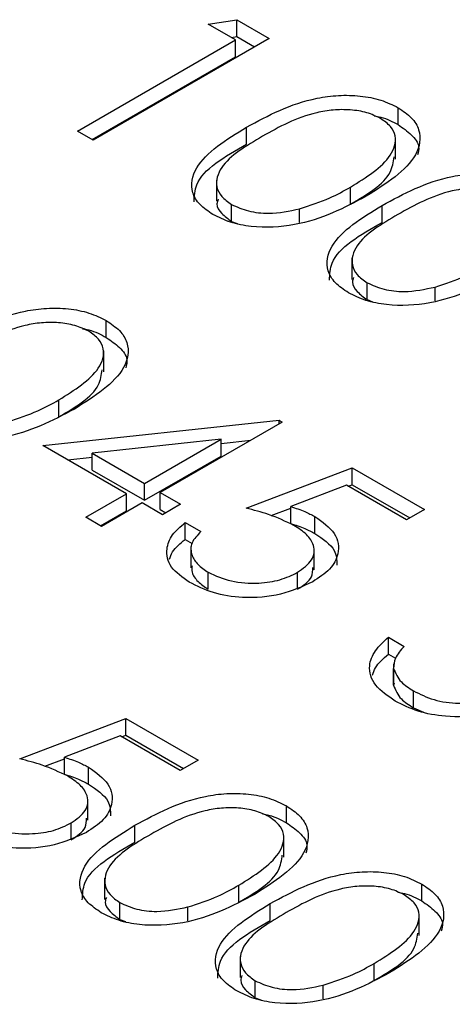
# Model space of a CAD drawing. Header units: inches. Extents: x 1802 to 2468, y -253 to -72.
# Tile 465 of 570: x 2222.762 to 2222.97, y -87.313 to -86.838. Entities that reach past the tile are written whole.
import ezdxf

# ---------------------------------------------------------------- set-up
doc = ezdxf.new("R2010")
doc.units = ezdxf.units.IN
doc.header["$LTSCALE"] = 0.5
doc.header["$MEASUREMENT"] = 0
doc.layers.add('DST-M-S', color=53, linetype='Continuous')

msp = doc.modelspace()

# ---------------------------------------------------------------- linework, layer by layer
at = {"layer": 'DST-M-S', "linetype": 'Continuous', "lineweight": 25}
for p, q in [((2222.85283, -86.84052), (2222.86651, -86.83837)), ((2222.86651, -86.83837), (2222.8822, -86.84743)), ((2222.86651, -86.84654), (2222.86651, -86.83837)), ((2222.86589, -86.84806), (2222.85283, -86.84052)), ((2222.78974, -86.89202), (2222.86589, -86.84806)), ((2222.8822, -86.84743), (2222.79735, -86.89641)), ((2222.86395, -86.84694), (2222.86651, -86.84654)), ((2222.86589, -86.85622), (2222.86589, -86.84806)), ((2222.86651, -86.84654), (2222.87513, -86.85151)), ((2222.79681, -86.8961), (2222.86589, -86.85622)), ((2222.9443, -86.88893), (2222.9443, -86.88076)), ((2222.79735, -86.89641), (2222.78974, -86.89202)), ((2222.87129, -86.89832), (2222.87129, -86.89015)), ((2222.94308, -86.90556), (2222.94308, -86.89535)), ((2222.85672, -86.91564), (2222.85672, -86.92585)), ((2222.92137, -86.92719), (2222.92137, -86.91902)), ((2222.86405, -86.93555), (2222.86405, -86.92738)), ((2222.89682, -86.93609), (2222.89682, -86.92948)), ((2222.93656, -86.936), (2222.93656, -86.92783)), ((2222.86405, -86.93555), (2222.86673, -86.93656)), ((2222.92199, -86.95332), (2222.92199, -86.96353)), ((2222.92932, -86.97323), (2222.92932, -86.96506)), ((2222.96209, -86.97377), (2222.96209, -86.96716)), ((2222.92932, -86.97323), (2222.932, -86.97424)), ((2222.80369, -86.99145), (2222.80369, -86.98329)), ((2222.80248, -87.00808), (2222.80248, -86.99787)), ((2222.78076, -87.02971), (2222.78076, -87.02154)), ((2222.77315, -87.04352), (2222.88691, -87.03133)), ((2222.88846, -87.03222), (2222.82971, -87.06613)), ((2222.88691, -87.03133), (2222.88846, -87.03222)), ((2222.88691, -87.03311), (2222.88691, -87.03133)), ((2222.8134, -87.06676), (2222.77315, -87.04352)), ((2222.85895, -87.04046), (2222.79681, -87.04714)), ((2222.8221, -87.06174), (2222.85895, -87.04046)), ((2222.85895, -87.04863), (2222.85895, -87.04046)), ((2222.85895, -87.04249), (2222.87334, -87.04095)), ((2222.79681, -87.04714), (2222.8221, -87.06174)), ((2222.79681, -87.0553), (2222.79681, -87.04714)), ((2222.8221, -87.0699), (2222.85895, -87.04863)), ((2222.78508, -87.05041), (2222.79681, -87.04915)), ((2222.79681, -87.0553), (2222.8221, -87.0699)), ((2222.87105, -87.07367), (2222.92218, -87.0542)), ((2222.92218, -87.0542), (2222.95699, -87.0743)), ((2222.92218, -87.06237), (2222.92218, -87.0542)), ((2222.8221, -87.0699), (2222.8221, -87.06174)), ((2222.91943, -87.06266), (2222.89254, -87.0729)), ((2222.94829, -87.07932), (2222.91943, -87.06266)), ((2222.92022, -87.06311), (2222.92218, -87.06237)), ((2222.92218, -87.06237), (2222.94992, -87.07838)), ((2222.79382, -87.07806), (2222.8134, -87.06676)), ((2222.8134, -87.07493), (2222.8134, -87.06676)), ((2222.82971, -87.06613), (2222.83951, -87.07178)), ((2222.82971, -87.0743), (2222.82971, -87.06613)), ((2222.82101, -87.07116), (2222.80143, -87.08246)), ((2222.8308, -87.07681), (2222.82101, -87.07116)), ((2222.83951, -87.07178), (2222.8308, -87.07681)), ((2222.80089, -87.08215), (2222.8134, -87.07493)), ((2222.82971, -87.0743), (2222.83243, -87.07587)), ((2222.88306, -87.07726), (2222.89254, -87.07365)), ((2222.89254, -87.08107), (2222.89254, -87.0729)), ((2222.95699, -87.0743), (2222.94829, -87.07932)), ((2222.80143, -87.08246), (2222.79382, -87.07806)), ((2222.84168, -87.08058), (2222.8493, -87.08497)), ((2222.84168, -87.08874), (2222.84168, -87.08058)), ((2222.90418, -87.08589), (2222.90418, -87.07772)), ((2222.84168, -87.08874), (2222.84501, -87.09066)), ((2222.84443, -87.0922), (2222.84443, -87.1024)), ((2222.90381, -87.10331), (2222.90381, -87.0931)), ((2222.85278, -87.11273), (2222.85278, -87.10457)), ((2222.89584, -87.11274), (2222.89584, -87.10458)), ((2222.93959, -87.13584), (2222.9472, -87.14024)), ((2222.93959, -87.14401), (2222.93959, -87.13584)), ((2222.93959, -87.14401), (2222.943, -87.14598)), ((2222.94204, -87.1487), (2222.94204, -87.15891)), ((2222.94212, -87.15901), (2222.94212, -87.15084)), ((2222.94232, -87.1579), (2222.94212, -87.15901)), ((2222.95171, -87.16984), (2222.95171, -87.16168)), ((2222.95171, -87.16984), (2222.95654, -87.17191)), ((2222.762, -87.1944), (2222.81312, -87.17493)), ((2222.81312, -87.17493), (2222.84794, -87.19503)), ((2222.81312, -87.1831), (2222.81312, -87.17493)), ((2222.81037, -87.18339), (2222.78348, -87.19364)), ((2222.83923, -87.20006), (2222.81037, -87.18339)), ((2222.81116, -87.18385), (2222.81312, -87.1831)), ((2222.81312, -87.1831), (2222.84086, -87.19911)), ((2222.774, -87.198), (2222.78348, -87.19439)), ((2222.78348, -87.2018), (2222.78348, -87.19364)), ((2222.84794, -87.19503), (2222.83923, -87.20006)), ((2222.79512, -87.20662), (2222.79512, -87.19846)), ((2222.79475, -87.22404), (2222.79475, -87.21384)), ((2222.89045, -87.22523), (2222.89045, -87.21706)), ((2222.78678, -87.23348), (2222.78678, -87.22531)), ((2222.81744, -87.23462), (2222.81744, -87.22645)), ((2222.88923, -87.24186), (2222.88923, -87.23165)), ((2222.80287, -87.25194), (2222.80287, -87.26214)), ((2222.86752, -87.26349), (2222.86752, -87.25532)), ((2222.95572, -87.26291), (2222.95572, -87.25474)), ((2222.8102, -87.27185), (2222.8102, -87.26368)), ((2222.84297, -87.27239), (2222.84297, -87.26578)), ((2222.88271, -87.2723), (2222.88271, -87.26413)), ((2222.8102, -87.27185), (2222.81288, -87.27286)), ((2222.95451, -87.27954), (2222.95451, -87.26933)), ((2222.86814, -87.28962), (2222.86814, -87.29982)), ((2222.93279, -87.30117), (2222.93279, -87.293)), ((2222.87547, -87.30953), (2222.87547, -87.30136)), ((2222.90824, -87.31007), (2222.90824, -87.30346)), ((2222.87547, -87.30953), (2222.87815, -87.31054))]:
    msp.add_line(p, q, dxfattribs=at)
for points, knots in [([(2222.87129, -86.89015), (2222.88175, -86.88449), (2222.89484, -86.87741), (2222.9155, -86.87462), (2222.92607, -86.87487), (2222.93625, -86.87682), (2222.94161, -86.87945), (2222.9443, -86.88076)], [0, 0, 0, 0, 0.498702, 0.624177, 0.749467, 0.874745, 1, 1, 1, 1]), ([(2222.93585, -86.88593), (2222.93371, -86.88492), (2222.92943, -86.8829), (2222.92129, -86.88164), (2222.913, -86.88168), (2222.89705, -86.8844), (2222.88698, -86.89003), (2222.87894, -86.89453)], [0, 0, 0, 0, 0.125139, 0.250418, 0.375519, 0.500847, 1, 1, 1, 1]), ([(2222.9443, -86.88076), (2222.94659, -86.88232), (2222.95119, -86.88543), (2222.95587, -86.89325), (2222.95318, -86.90804), (2222.93864, -86.91728), (2222.92895, -86.92344)], [0, 0, 0, 0, 0.1256, 0.251197, 0.500581, 1, 1, 1, 1]), ([(2222.92137, -86.91902), (2222.92893, -86.91429), (2222.94026, -86.90721), (2222.94398, -86.89589), (2222.94106, -86.88965), (2222.93759, -86.88717), (2222.93585, -86.88593)], [0, 0, 0, 0, 0.500072, 0.749021, 0.874598, 1, 1, 1, 1]), ([(2222.93281, -86.88469), (2222.93386, -86.88488), (2222.93826, -86.88567), (2222.94169, -86.88752), (2222.9443, -86.88893)], [0, 0, 0, 0, 0.237776, 1, 1, 1, 1]), ([(2222.85509, -86.93226), (2222.85282, -86.93071), (2222.84827, -86.92762), (2222.8437, -86.91986), (2222.84681, -86.90519), (2222.86149, -86.89617), (2222.87129, -86.89015)], [0, 0, 0, 0, 0.125551, 0.25109, 0.50025, 1, 1, 1, 1]), ([(2222.9443, -86.88893), (2222.94654, -86.89048), (2222.95102, -86.8936), (2222.95489, -86.89883), (2222.95401, -86.9022), (2222.95366, -86.90355)], [0, 0, 0, 0, 0.375879, 0.751748, 1, 1, 1, 1]), ([(2222.87894, -86.89453), (2222.87107, -86.89915), (2222.85929, -86.90606), (2222.85585, -86.91745), (2222.85885, -86.92366), (2222.86232, -86.92614), (2222.86405, -86.92738)], [0, 0, 0, 0, 0.5002912, 0.749086, 0.8746062, 1, 1, 1, 1]), ([(2222.84596, -86.92612), (2222.8461, -86.92333), (2222.84664, -86.91238), (2222.86076, -86.90433), (2222.87129, -86.89832)], [0, 0, 0, 0, 0.254367, 1, 1, 1, 1]), ([(2222.92137, -86.92719), (2222.92942, -86.92247), (2222.94065, -86.91589), (2222.94196, -86.90699), (2222.94234, -86.90447)], [0, 0, 0, 0, 0.717337, 1, 1, 1, 1]), ([(2222.93656, -86.92783), (2222.94702, -86.92217), (2222.96011, -86.91509), (2222.98077, -86.9123), (2222.99134, -86.91255), (2223.00152, -86.9145), (2223.00689, -86.91713), (2223.00957, -86.91844)], [0, 0, 0, 0, 0.498702, 0.624177, 0.749467, 0.874745, 1, 1, 1, 1]), ([(2222.89682, -86.92948), (2222.90181, -86.92785), (2222.91074, -86.92493), (2222.91812, -86.92083), (2222.92137, -86.91902)], [0, 0, 0, 0, 0.559599, 1, 1, 1, 1]), ([(2223.00112, -86.92361), (2222.99898, -86.9226), (2222.9947, -86.92058), (2222.98656, -86.91933), (2222.97827, -86.91936), (2222.96232, -86.92208), (2222.95226, -86.92771), (2222.94421, -86.93221)], [0, 0, 0, 0, 0.125139, 0.250418, 0.375519, 0.500847, 1, 1, 1, 1]), ([(2222.92895, -86.92344), (2222.91829, -86.92904), (2222.90231, -86.93745), (2222.87671, -86.93891), (2222.86319, -86.93623), (2222.85779, -86.93358), (2222.85509, -86.93226)], [0, 0, 0, 0, 0.499407, 0.748743, 0.874372, 1, 1, 1, 1]), ([(2222.85755, -86.92489), (2222.85729, -86.92563), (2222.85648, -86.92794), (2222.85902, -86.93183), (2222.86237, -86.93431), (2222.86405, -86.93555)], [0, 0, 0, 0, 0.191677, 0.596042, 1, 1, 1, 1]), ([(2222.86405, -86.92738), (2222.86666, -86.92855), (2222.87188, -86.93089), (2222.88388, -86.93223), (2222.89192, -86.93052), (2222.89682, -86.92948)], [0, 0, 0, 0, 0.280257, 0.560781, 1, 1, 1, 1]), ([(2222.92036, -86.96994), (2222.91809, -86.96839), (2222.91354, -86.9653), (2222.90897, -86.95754), (2222.91208, -86.94287), (2222.92676, -86.93385), (2222.93656, -86.92783)], [0, 0, 0, 0, 0.125551, 0.25109, 0.50025, 1, 1, 1, 1]), ([(2222.94421, -86.93221), (2222.93634, -86.93683), (2222.92456, -86.94374), (2222.92112, -86.95513), (2222.92412, -86.96134), (2222.92759, -86.96382), (2222.92932, -86.96506)], [0, 0, 0, 0, 0.500291, 0.749086, 0.874606, 1, 1, 1, 1]), ([(2222.91123, -86.9638), (2222.91137, -86.96101), (2222.91191, -86.95007), (2222.92603, -86.94201), (2222.93656, -86.936)], [0, 0, 0, 0, 0.254367, 1, 1, 1, 1]), ([(2222.96209, -86.96716), (2222.96709, -86.96553), (2222.97601, -86.96261), (2222.98339, -86.95851), (2222.98664, -86.9567)], [0, 0, 0, 0, 0.559599, 1, 1, 1, 1]), ([(2222.99422, -86.96112), (2222.98356, -86.96672), (2222.96758, -86.97513), (2222.94198, -86.97659), (2222.92846, -86.97391), (2222.92306, -86.97126), (2222.92036, -86.96994)], [0, 0, 0, 0, 0.499407, 0.748743, 0.874372, 1, 1, 1, 1]), ([(2222.92282, -86.96257), (2222.92256, -86.96331), (2222.92175, -86.96562), (2222.92429, -86.96951), (2222.92764, -86.97199), (2222.92932, -86.97323)], [0, 0, 0, 0, 0.191677, 0.596042, 1, 1, 1, 1]), ([(2222.92932, -86.96506), (2222.93193, -86.96623), (2222.93715, -86.96857), (2222.94916, -86.96991), (2222.95719, -86.96821), (2222.96209, -86.96716)], [0, 0, 0, 0, 0.280257, 0.560781, 1, 1, 1, 1]), ([(2222.73069, -86.99268), (2222.74115, -86.98702), (2222.75424, -86.97993), (2222.77489, -86.97714), (2222.78546, -86.9774), (2222.79565, -86.97934), (2222.80101, -86.98197), (2222.80369, -86.98329)], [0, 0, 0, 0, 0.498702, 0.624177, 0.749467, 0.874745, 1, 1, 1, 1]), ([(2222.79524, -86.98846), (2222.7931, -86.98745), (2222.78882, -86.98542), (2222.78068, -86.98417), (2222.77239, -86.9842), (2222.75644, -86.98692), (2222.74638, -86.99255), (2222.73833, -86.99705)], [0, 0, 0, 0, 0.125139, 0.250418, 0.375519, 0.500847, 1, 1, 1, 1]), ([(2222.80369, -86.98329), (2222.80599, -86.98484), (2222.81058, -86.98796), (2222.81526, -86.99577), (2222.81257, -87.01056), (2222.79804, -87.0198), (2222.78834, -87.02596)], [0, 0, 0, 0, 0.1256, 0.251197, 0.500581, 1, 1, 1, 1]), ([(2222.79221, -86.98722), (2222.79325, -86.9874), (2222.79765, -86.98819), (2222.80108, -86.99004), (2222.80369, -86.99145)], [0, 0, 0, 0, 0.237776, 1, 1, 1, 1]), ([(2222.78076, -87.02154), (2222.78833, -87.01681), (2222.79966, -87.00973), (2222.80338, -86.99841), (2222.80046, -86.99217), (2222.79698, -86.98969), (2222.79524, -86.98846)], [0, 0, 0, 0, 0.500072, 0.749021, 0.874598, 1, 1, 1, 1]), ([(2222.80369, -86.99145), (2222.80593, -86.99301), (2222.81042, -86.99612), (2222.81428, -87.00135), (2222.8134, -87.00473), (2222.81305, -87.00607)], [0, 0, 0, 0, 0.375879, 0.751748, 1, 1, 1, 1]), ([(2222.78076, -87.02971), (2222.78882, -87.02499), (2222.80005, -87.01841), (2222.80136, -87.00951), (2222.80173, -87.007)], [0, 0, 0, 0, 0.717337, 1, 1, 1, 1]), ([(2222.75622, -87.032), (2222.76121, -87.03037), (2222.77013, -87.02745), (2222.77751, -87.02335), (2222.78076, -87.02154)], [0, 0, 0, 0, 0.559599, 1, 1, 1, 1]), ([(2222.78834, -87.02596), (2222.77768, -87.03157), (2222.76171, -87.03997), (2222.7361, -87.04143), (2222.72258, -87.03875), (2222.71718, -87.03611), (2222.71449, -87.03478)], [0, 0, 0, 0, 0.499407, 0.748743, 0.874372, 1, 1, 1, 1]), ([(2222.8941, -87.08195), (2222.89014, -87.08009), (2222.88305, -87.07677), (2222.87472, -87.07462), (2222.87105, -87.07367)], [0, 0, 0, 0, 0.559416, 1, 1, 1, 1]), ([(2222.89254, -87.0729), (2222.89488, -87.07367), (2222.89906, -87.07504), (2222.90262, -87.0769), (2222.90418, -87.07772)], [0, 0, 0, 0, 0.560064, 1, 1, 1, 1]), ([(2222.84364, -87.10934), (2222.84037, -87.10702), (2222.83384, -87.1024), (2222.83211, -87.0939), (2222.83494, -87.08639), (2222.83943, -87.08252), (2222.84168, -87.08058)], [0, 0, 0, 0, 0.2796245, 0.5590192, 0.7793803, 1, 1, 1, 1]), ([(2222.89254, -87.08107), (2222.89488, -87.08184), (2222.89906, -87.08321), (2222.90262, -87.08507), (2222.90418, -87.08589)], [0, 0, 0, 0, 0.560064, 1, 1, 1, 1]), ([(2222.89584, -87.10458), (2222.89846, -87.1027), (2222.9037, -87.09895), (2222.90435, -87.09198), (2222.90059, -87.08616), (2222.89627, -87.08335), (2222.8941, -87.08195)], [0, 0, 0, 0, 0.279539, 0.558617, 0.779047, 1, 1, 1, 1]), ([(2222.90418, -87.07772), (2222.90781, -87.08031), (2222.91506, -87.08549), (2222.91634, -87.09505), (2222.91202, -87.10328), (2222.90609, -87.1072), (2222.90313, -87.10916)], [0, 0, 0, 0, 0.279688, 0.559025, 0.779292, 1, 1, 1, 1]), ([(2222.8493, -87.08497), (2222.84756, -87.08674), (2222.84408, -87.09026), (2222.84441, -87.09605), (2222.84748, -87.10094), (2222.85102, -87.10336), (2222.85278, -87.10457)], [0, 0, 0, 0, 0.2800502, 0.5591657, 0.7795831, 1, 1, 1, 1]), ([(2222.90418, -87.08589), (2222.90801, -87.08847), (2222.91459, -87.0929), (2222.9147, -87.09867), (2222.91475, -87.10108)], [0, 0, 0, 0, 0.581865, 1, 1, 1, 1]), ([(2222.83421, -87.09831), (2222.83458, -87.09709), (2222.83566, -87.09358), (2222.8393, -87.09066), (2222.84168, -87.08874)], [0, 0, 0, 0, 0.3451473, 1, 1, 1, 1]), ([(2222.84502, -87.10138), (2222.84491, -87.10244), (2222.84464, -87.10509), (2222.84758, -87.10911), (2222.85105, -87.11153), (2222.85278, -87.11273)], [0, 0, 0, 0, 0.251787, 0.625894, 1, 1, 1, 1]), ([(2222.85278, -87.10457), (2222.85633, -87.10619), (2222.86344, -87.10943), (2222.87633, -87.11017), (2222.88773, -87.10856), (2222.89313, -87.10591), (2222.89584, -87.10458)], [0, 0, 0, 0, 0.279617, 0.559357, 0.779559, 1, 1, 1, 1]), ([(2222.89584, -87.11274), (2222.89864, -87.11088), (2222.90325, -87.10781), (2222.90316, -87.10382), (2222.90312, -87.10226)], [0, 0, 0, 0, 0.608372, 1, 1, 1, 1]), ([(2222.90313, -87.10916), (2222.89823, -87.11142), (2222.88844, -87.11592), (2222.87058, -87.11743), (2222.85482, -87.11489), (2222.84737, -87.11119), (2222.84364, -87.10934)], [0, 0, 0, 0, 0.279864, 0.559271, 0.779424, 1, 1, 1, 1]), ([(2222.94287, -87.16662), (2222.93932, -87.16418), (2222.93222, -87.1593), (2222.92955, -87.15023), (2222.93279, -87.14221), (2222.93732, -87.13796), (2222.93959, -87.13584)], [0, 0, 0, 0, 0.279886, 0.558979, 0.779263, 1, 1, 1, 1]), ([(2222.9472, -87.14024), (2222.94551, -87.14211), (2222.9425, -87.14545), (2222.94224, -87.1492), (2222.94212, -87.15084)], [0, 0, 0, 0, 0.560694, 1, 1, 1, 1]), ([(2222.93201, -87.15414), (2222.93239, -87.15292), (2222.93353, -87.14924), (2222.93716, -87.14611), (2222.93959, -87.14401)], [0, 0, 0, 0, 0.331479, 1, 1, 1, 1]), ([(2222.94212, -87.15084), (2222.94303, -87.15313), (2222.94467, -87.15723), (2222.94955, -87.16032), (2222.95171, -87.16168)], [0, 0, 0, 0, 0.558748, 1, 1, 1, 1]), ([(2222.94212, -87.15901), (2222.94303, -87.1613), (2222.94467, -87.16539), (2222.94955, -87.16848), (2222.95171, -87.16984)], [0, 0, 0, 0, 0.558748, 1, 1, 1, 1]), ([(2222.95171, -87.16168), (2222.95485, -87.16326), (2222.96111, -87.16643), (2222.97263, -87.16799), (2222.9835, -87.16729), (2222.98867, -87.16495), (2222.99126, -87.16379)], [0, 0, 0, 0, 0.280599, 0.560151, 0.780303, 1, 1, 1, 1]), ([(2222.99961, -87.16776), (2222.99483, -87.16981), (2222.98528, -87.17392), (2222.96817, -87.17461), (2222.95349, -87.17187), (2222.94641, -87.16837), (2222.94287, -87.16662)], [0, 0, 0, 0, 0.279304, 0.5588383, 0.779277, 1, 1, 1, 1]), ([(2222.78504, -87.20268), (2222.78108, -87.20083), (2222.77399, -87.1975), (2222.76566, -87.19535), (2222.762, -87.1944)], [0, 0, 0, 0, 0.559416, 1, 1, 1, 1]), ([(2222.78348, -87.19364), (2222.78582, -87.19441), (2222.79, -87.19578), (2222.79356, -87.19764), (2222.79512, -87.19846)], [0, 0, 0, 0, 0.560064, 1, 1, 1, 1]), ([(2222.79512, -87.19846), (2222.79875, -87.20105), (2222.806, -87.20623), (2222.80729, -87.21578), (2222.80296, -87.22402), (2222.79704, -87.22793), (2222.79407, -87.2299)], [0, 0, 0, 0, 0.279688, 0.559025, 0.779292, 1, 1, 1, 1]), ([(2222.78348, -87.2018), (2222.78582, -87.20257), (2222.79, -87.20394), (2222.79356, -87.2058), (2222.79512, -87.20662)], [0, 0, 0, 0, 0.560064, 1, 1, 1, 1]), ([(2222.78678, -87.22531), (2222.7894, -87.22344), (2222.79464, -87.21969), (2222.79529, -87.21271), (2222.79154, -87.20689), (2222.78721, -87.20409), (2222.78504, -87.20268)], [0, 0, 0, 0, 0.279539, 0.558617, 0.779047, 1, 1, 1, 1]), ([(2222.79512, -87.20662), (2222.79895, -87.2092), (2222.80553, -87.21364), (2222.80565, -87.2194), (2222.80569, -87.22181)], [0, 0, 0, 0, 0.581865, 1, 1, 1, 1]), ([(2222.81744, -87.22645), (2222.8279, -87.22079), (2222.84099, -87.21371), (2222.86165, -87.21092), (2222.87222, -87.21117), (2222.8824, -87.21311), (2222.88777, -87.21575), (2222.89045, -87.21706)], [0, 0, 0, 0, 0.498702, 0.624177, 0.749467, 0.874745, 1, 1, 1, 1]), ([(2222.882, -87.22223), (2222.87986, -87.22122), (2222.87558, -87.2192), (2222.86744, -87.21794), (2222.85915, -87.21797), (2222.8432, -87.2207), (2222.83314, -87.22633), (2222.82509, -87.23083)], [0, 0, 0, 0, 0.125139, 0.250418, 0.375519, 0.500847, 1, 1, 1, 1]), ([(2222.89045, -87.21706), (2222.89275, -87.21862), (2222.89734, -87.22173), (2222.90202, -87.22954), (2222.89933, -87.24434), (2222.88479, -87.25357), (2222.8751, -87.25974)], [0, 0, 0, 0, 0.1256, 0.251197, 0.500581, 1, 1, 1, 1]), ([(2222.78678, -87.23348), (2222.78958, -87.23161), (2222.79419, -87.22854), (2222.7941, -87.22455), (2222.79406, -87.22299)], [0, 0, 0, 0, 0.608372, 1, 1, 1, 1]), ([(2222.86752, -87.25532), (2222.87508, -87.25059), (2222.88641, -87.24351), (2222.89014, -87.23219), (2222.88721, -87.22595), (2222.88374, -87.22347), (2222.882, -87.22223)], [0, 0, 0, 0, 0.5000715, 0.7490206, 0.8745985, 1, 1, 1, 1]), ([(2222.87896, -87.22099), (2222.88001, -87.22118), (2222.88441, -87.22197), (2222.88784, -87.22382), (2222.89045, -87.22523)], [0, 0, 0, 0, 0.237776, 1, 1, 1, 1]), ([(2222.74372, -87.2253), (2222.74728, -87.22692), (2222.75438, -87.23016), (2222.76727, -87.23091), (2222.77868, -87.2293), (2222.78408, -87.22664), (2222.78678, -87.22531)], [0, 0, 0, 0, 0.279617, 0.559357, 0.779559, 1, 1, 1, 1]), ([(2222.80124, -87.26856), (2222.79897, -87.26701), (2222.79442, -87.26392), (2222.78985, -87.25615), (2222.79296, -87.24149), (2222.80764, -87.23247), (2222.81744, -87.22645)], [0, 0, 0, 0, 0.125551, 0.25109, 0.50025, 1, 1, 1, 1]), ([(2222.89045, -87.22523), (2222.89269, -87.22678), (2222.89717, -87.22989), (2222.90104, -87.23512), (2222.90016, -87.2385), (2222.89981, -87.23984)], [0, 0, 0, 0, 0.375879, 0.751748, 1, 1, 1, 1]), ([(2222.79407, -87.2299), (2222.78917, -87.23215), (2222.77938, -87.23666), (2222.76152, -87.23816), (2222.74577, -87.23562), (2222.73831, -87.23192), (2222.73458, -87.23007)], [0, 0, 0, 0, 0.2798641, 0.559271, 0.7794235, 1, 1, 1, 1]), ([(2222.82509, -87.23083), (2222.81722, -87.23544), (2222.80544, -87.24235), (2222.802, -87.25374), (2222.805, -87.25996), (2222.80847, -87.26244), (2222.8102, -87.26368)], [0, 0, 0, 0, 0.5002912, 0.749086, 0.8746062, 1, 1, 1, 1]), ([(2222.79211, -87.26242), (2222.79225, -87.25963), (2222.79279, -87.24868), (2222.80691, -87.24062), (2222.81744, -87.23462)], [0, 0, 0, 0, 0.2543671, 1, 1, 1, 1]), ([(2222.86752, -87.26349), (2222.87557, -87.25877), (2222.8868, -87.25219), (2222.88812, -87.24329), (2222.88849, -87.24077)], [0, 0, 0, 0, 0.717337, 1, 1, 1, 1]), ([(2222.88271, -87.26413), (2222.89317, -87.25847), (2222.90627, -87.25139), (2222.92692, -87.2486), (2222.93749, -87.24885), (2222.94767, -87.25079), (2222.95304, -87.25343), (2222.95572, -87.25474)], [0, 0, 0, 0, 0.498702, 0.624177, 0.749467, 0.874745, 1, 1, 1, 1]), ([(2222.84297, -87.26578), (2222.84797, -87.26415), (2222.85689, -87.26123), (2222.86427, -87.25713), (2222.86752, -87.25532)], [0, 0, 0, 0, 0.559599, 1, 1, 1, 1]), ([(2222.94727, -87.25991), (2222.94513, -87.2589), (2222.94085, -87.25688), (2222.93271, -87.25562), (2222.92442, -87.25565), (2222.90847, -87.25838), (2222.89841, -87.26401), (2222.89036, -87.26851)], [0, 0, 0, 0, 0.125139, 0.250418, 0.375519, 0.500847, 1, 1, 1, 1]), ([(2222.95572, -87.25474), (2222.95802, -87.2563), (2222.96261, -87.25941), (2222.96729, -87.26722), (2222.9646, -87.28202), (2222.95006, -87.29125), (2222.94037, -87.29742)], [0, 0, 0, 0, 0.1256, 0.251197, 0.500581, 1, 1, 1, 1]), ([(2222.8751, -87.25974), (2222.86444, -87.26534), (2222.84846, -87.27374), (2222.82286, -87.27521), (2222.80934, -87.27253), (2222.80394, -87.26988), (2222.80124, -87.26856)], [0, 0, 0, 0, 0.499407, 0.748743, 0.874372, 1, 1, 1, 1]), ([(2222.8037, -87.26119), (2222.80344, -87.26193), (2222.80263, -87.26424), (2222.80517, -87.26813), (2222.80852, -87.27061), (2222.8102, -87.27185)], [0, 0, 0, 0, 0.191677, 0.596042, 1, 1, 1, 1]), ([(2222.93279, -87.293), (2222.94035, -87.28827), (2222.95168, -87.28119), (2222.95541, -87.26987), (2222.95248, -87.26363), (2222.94901, -87.26115), (2222.94727, -87.25991)], [0, 0, 0, 0, 0.5000715, 0.7490206, 0.8745985, 1, 1, 1, 1]), ([(2222.94423, -87.25867), (2222.94528, -87.25886), (2222.94968, -87.25965), (2222.95311, -87.2615), (2222.95572, -87.26291)], [0, 0, 0, 0, 0.237776, 1, 1, 1, 1]), ([(2222.8102, -87.26368), (2222.81281, -87.26485), (2222.81803, -87.26719), (2222.83004, -87.26853), (2222.83807, -87.26682), (2222.84297, -87.26578)], [0, 0, 0, 0, 0.280257, 0.560781, 1, 1, 1, 1]), ([(2222.86651, -87.30624), (2222.86424, -87.30469), (2222.85969, -87.3016), (2222.85512, -87.29383), (2222.85823, -87.27917), (2222.87292, -87.27015), (2222.88271, -87.26413)], [0, 0, 0, 0, 0.1255507, 0.25109, 0.5002501, 1, 1, 1, 1]), ([(2222.95572, -87.26291), (2222.95796, -87.26446), (2222.96244, -87.26757), (2222.96631, -87.27281), (2222.96543, -87.27618), (2222.96508, -87.27752)], [0, 0, 0, 0, 0.375879, 0.751748, 1, 1, 1, 1]), ([(2222.89036, -87.26851), (2222.88249, -87.27312), (2222.87071, -87.28003), (2222.86727, -87.29142), (2222.87028, -87.29764), (2222.87374, -87.30012), (2222.87547, -87.30136)], [0, 0, 0, 0, 0.5002912, 0.749086, 0.8746062, 1, 1, 1, 1]), ([(2222.85738, -87.3001), (2222.85752, -87.29731), (2222.85806, -87.28636), (2222.87218, -87.2783), (2222.88271, -87.2723)], [0, 0, 0, 0, 0.254367, 1, 1, 1, 1]), ([(2222.93279, -87.30117), (2222.94085, -87.29645), (2222.95208, -87.28987), (2222.95339, -87.28097), (2222.95376, -87.27845)], [0, 0, 0, 0, 0.717337, 1, 1, 1, 1]), ([(2222.90824, -87.30346), (2222.91324, -87.30183), (2222.92216, -87.29891), (2222.92954, -87.29481), (2222.93279, -87.293)], [0, 0, 0, 0, 0.559599, 1, 1, 1, 1]), ([(2222.94037, -87.29742), (2222.92971, -87.30302), (2222.91373, -87.31142), (2222.88813, -87.31289), (2222.87461, -87.31021), (2222.86921, -87.30756), (2222.86651, -87.30624)], [0, 0, 0, 0, 0.499407, 0.748743, 0.874372, 1, 1, 1, 1]), ([(2222.86897, -87.29887), (2222.86871, -87.29961), (2222.8679, -87.30192), (2222.87044, -87.30581), (2222.87379, -87.30829), (2222.87547, -87.30953)], [0, 0, 0, 0, 0.191677, 0.596042, 1, 1, 1, 1]), ([(2222.87547, -87.30136), (2222.87808, -87.30253), (2222.8833, -87.30487), (2222.89531, -87.30621), (2222.90334, -87.3045), (2222.90824, -87.30346)], [0, 0, 0, 0, 0.280257, 0.560781, 1, 1, 1, 1])]:
    msp.add_open_spline(points, degree=3, knots=knots, dxfattribs=at)

doc.saveas('drawing.dxf')
